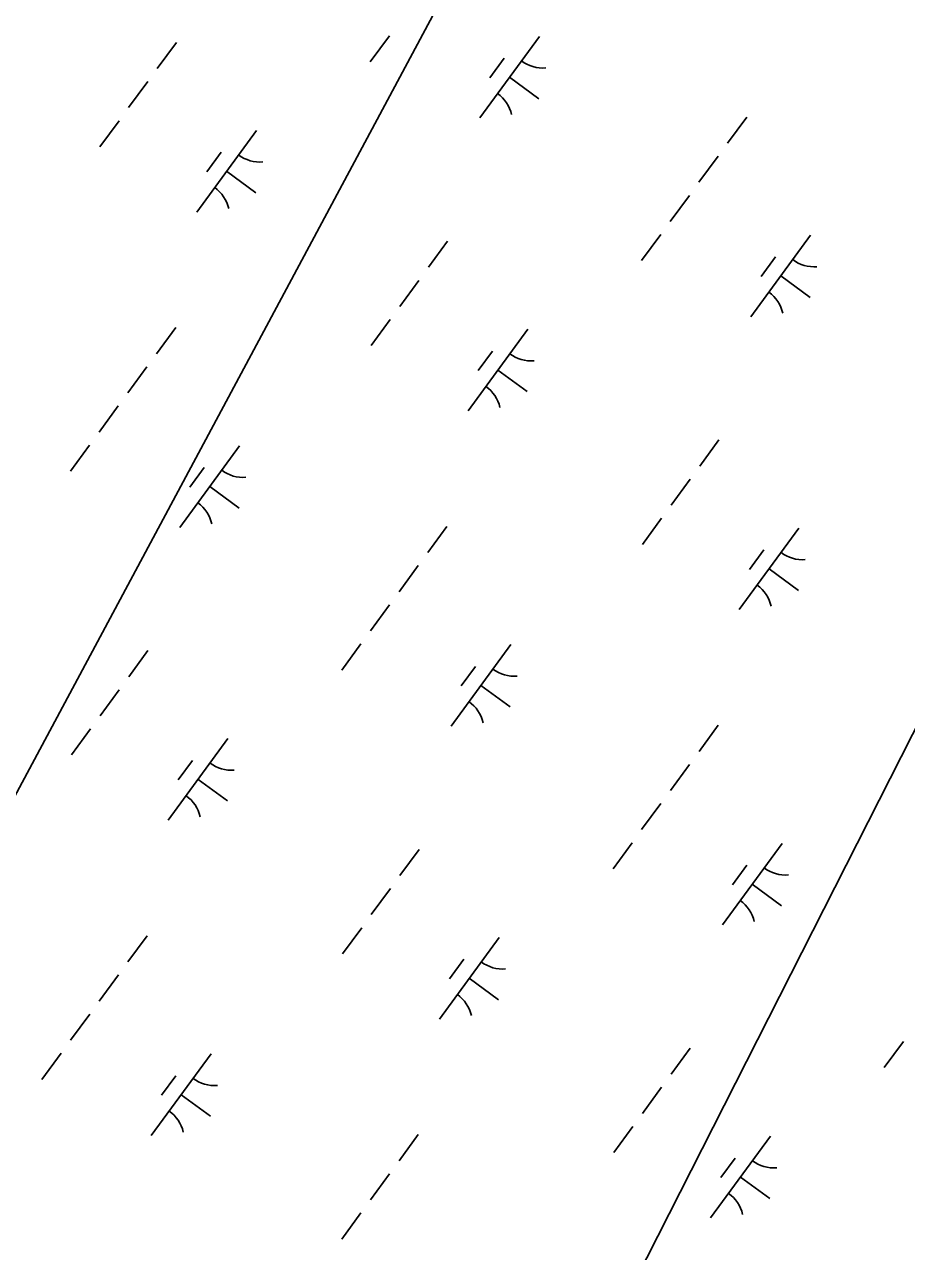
# Model space of a CAD drawing. Extents: x 3905714 to 3926767, y 183354 to 205755.
# Drawn here: x 3919125 to 3919561, y 193593 to 194199 of the extents above; entities that cross this region are included whole.
import ezdxf

# ---------------------------------------------------------------- set-up
doc = ezdxf.new("R2010")
doc.units = 0
doc.layers.add('V-UTIL-LINE', color=7, linetype='Continuous')
doc.layers.add('V-WETL-SWMP', color=7, linetype='Continuous')

msp = doc.modelspace()

# ---------------------------------------------------------------- linework, layer by layer
at = {"layer": 'V-UTIL-LINE'}
for points in [[(3922094.67, 198742.56), (3921080.02, 197477.61), (3915734.79, 187496.67)], [(3915141.88, 186857.82), (3915602.26, 187412.44), (3917208.62, 188427.22), (3918201.85, 190592.37), (3918499.52, 191341.67), (3918705.19, 192156.56), (3920335.23, 195367.27), (3921815.24, 198099.69), (3922187.19, 198661.56)]]:
    msp.add_lwpolyline(points, dxfattribs=at)
at = {"layer": 'V-WETL-SWMP'}
for p, q in [((3919199.98, 194190.47), (3919190.52, 194177.56)), ((3919305.39, 194193.76), (3919295.93, 194180.86)), ((3919379.57, 194193.43), (3919350.02, 194153.1)), ((3919362.12, 194182.67), (3919355.03, 194172.99)), ((3919185.79, 194171.11), (3919176.34, 194158.2)), ((3919364.8, 194173.27), (3919379.32, 194162.63)), ((3919482.12, 194153.54), (3919472.66, 194140.63)), ((3919171.61, 194151.75), (3919162.15, 194138.84)), ((3919239.62, 194146.92), (3919210.07, 194106.59)), ((3919222.17, 194136.15), (3919215.07, 194126.47)), ((3919467.94, 194134.18), (3919458.48, 194121.27)), ((3919224.84, 194126.75), (3919239.36, 194116.11)), ((3919453.75, 194114.82), (3919444.3, 194101.91)), ((3919334.16, 194092.16), (3919324.7, 194079.26)), ((3919439.57, 194095.46), (3919430.11, 194082.55)), ((3919513.75, 194095.13), (3919484.2, 194054.8)), ((3919496.3, 194084.36), (3919489.21, 194074.68)), ((3919498.98, 194074.96), (3919513.5, 194064.32)), ((3919319.97, 194072.8), (3919310.52, 194059.9)), ((3919199.63, 194049.41), (3919190.17, 194036.5)), ((3919305.79, 194053.44), (3919296.33, 194040.54)), ((3919373.8, 194048.61), (3919344.25, 194008.28)), ((3919356.34, 194037.85), (3919349.25, 194028.17)), ((3919185.44, 194030.05), (3919175.99, 194017.14)), ((3919359.02, 194028.45), (3919373.54, 194017.81)), ((3919171.26, 194010.69), (3919161.8, 193997.78)), ((3919157.07, 193991.33), (3919147.62, 193978.42)), ((3919231.26, 193991), (3919201.71, 193950.66)), ((3919468.34, 193993.86), (3919458.88, 193980.95)), ((3919213.81, 193980.23), (3919206.71, 193970.55)), ((3919216.48, 193970.83), (3919231, 193960.19)), ((3919454.15, 193974.5), (3919444.7, 193961.59)), ((3919439.97, 193955.14), (3919430.51, 193942.23)), ((3919333.81, 193951.1), (3919324.35, 193938.19)), ((3919507.98, 193950.31), (3919478.43, 193909.97)), ((3919490.52, 193939.54), (3919483.43, 193929.86)), ((3919319.62, 193931.74), (3919310.17, 193918.83)), ((3919493.2, 193930.14), (3919507.72, 193919.5)), ((3919305.44, 193912.38), (3919295.98, 193899.47)), ((3919291.25, 193893.02), (3919281.8, 193880.11)), ((3919365.44, 193892.69), (3919335.89, 193852.36)), ((3919185.84, 193889.73), (3919176.39, 193876.82)), ((3919347.98, 193881.92), (3919340.89, 193872.24)), ((3919171.66, 193870.37), (3919162.2, 193857.46)), ((3919350.66, 193872.52), (3919365.18, 193861.89)), ((3919157.47, 193851.01), (3919148.02, 193838.1)), ((3919467.99, 193852.79), (3919458.53, 193839.89)), ((3919225.48, 193846.18), (3919195.93, 193805.84)), ((3919208.03, 193835.41), (3919200.94, 193825.73)), ((3919453.8, 193833.43), (3919444.35, 193820.53)), ((3919210.71, 193826.01), (3919225.23, 193815.37)), ((3919439.62, 193814.07), (3919430.16, 193801.17)), ((3919425.43, 193794.71), (3919415.98, 193781.81)), ((3919499.62, 193794.39), (3919470.07, 193754.05)), ((3919320.02, 193791.42), (3919310.57, 193778.52)), ((3919482.16, 193783.62), (3919475.07, 193773.94)), ((3919305.84, 193772.06), (3919296.38, 193759.16)), ((3919484.84, 193774.22), (3919499.36, 193763.58)), ((3919291.65, 193752.7), (3919282.2, 193739.8)), ((3919185.49, 193748.66), (3919176.04, 193735.76)), ((3919359.66, 193747.87), (3919330.11, 193707.54)), ((3919342.21, 193737.1), (3919335.12, 193727.42)), ((3919171.31, 193729.3), (3919161.85, 193716.4)), ((3919344.89, 193727.7), (3919359.41, 193717.07)), ((3919157.12, 193709.94), (3919147.67, 193697.04)), ((3919454.2, 193693.12), (3919444.74, 193680.21)), ((3919559.61, 193696.41), (3919550.16, 193683.5)), ((3919142.94, 193690.58), (3919133.48, 193677.68)), ((3919217.12, 193690.25), (3919187.57, 193649.92)), ((3919199.67, 193679.49), (3919192.58, 193669.81)), ((3919440.02, 193673.76), (3919430.56, 193660.85)), ((3919202.35, 193670.09), (3919216.87, 193659.45)), ((3919319.67, 193650.36), (3919310.21, 193637.45)), ((3919425.83, 193654.4), (3919416.38, 193641.49)), ((3919493.84, 193649.56), (3919464.29, 193609.23)), ((3919476.39, 193638.8), (3919469.3, 193629.12)), ((3919305.49, 193631), (3919296.03, 193618.09)), ((3919479.07, 193629.4), (3919493.59, 193618.76)), ((3919291.3, 193611.64), (3919281.85, 193598.73))]:
    msp.add_line(p, q, dxfattribs=at)
for centre, start, end in [((3919381.31, 194195.41), 232.99998, 274.54364), ((3919348.66, 194150.85), 12.99998, 54.54364), ((3919241.36, 194148.89), 232.99998, 274.54364), ((3919208.71, 194104.33), 12.99998, 54.54364), ((3919515.49, 194097.1), 232.99998, 274.54364), ((3919482.84, 194052.54), 12.99998, 54.54364), ((3919375.54, 194050.59), 232.99998, 274.54364), ((3919342.89, 194006.02), 12.99998, 54.54364), ((3919233, 193992.97), 232.99998, 274.54364), ((3919200.35, 193948.41), 12.99998, 54.54364), ((3919509.72, 193952.28), 232.99998, 274.54364), ((3919477.07, 193907.72), 12.99998, 54.54364), ((3919367.18, 193894.67), 232.99998, 274.54364), ((3919334.53, 193850.1), 12.99998, 54.54364), ((3919227.22, 193848.15), 232.99998, 274.54364), ((3919194.57, 193803.59), 12.99998, 54.54364), ((3919501.36, 193796.36), 232.99998, 274.54364), ((3919468.71, 193751.8), 12.99998, 54.54364), ((3919361.4, 193749.84), 232.99998, 274.54364), ((3919328.75, 193705.28), 12.99998, 54.54364), ((3919218.86, 193692.23), 232.99998, 274.54364), ((3919186.22, 193647.67), 12.99998, 54.54364), ((3919495.58, 193651.54), 232.99998, 274.54364), ((3919462.93, 193606.98), 12.99998, 54.54364)]:
    msp.add_arc(centre, 17.62, start, end, dxfattribs=at)

doc.saveas('drawing.dxf')
